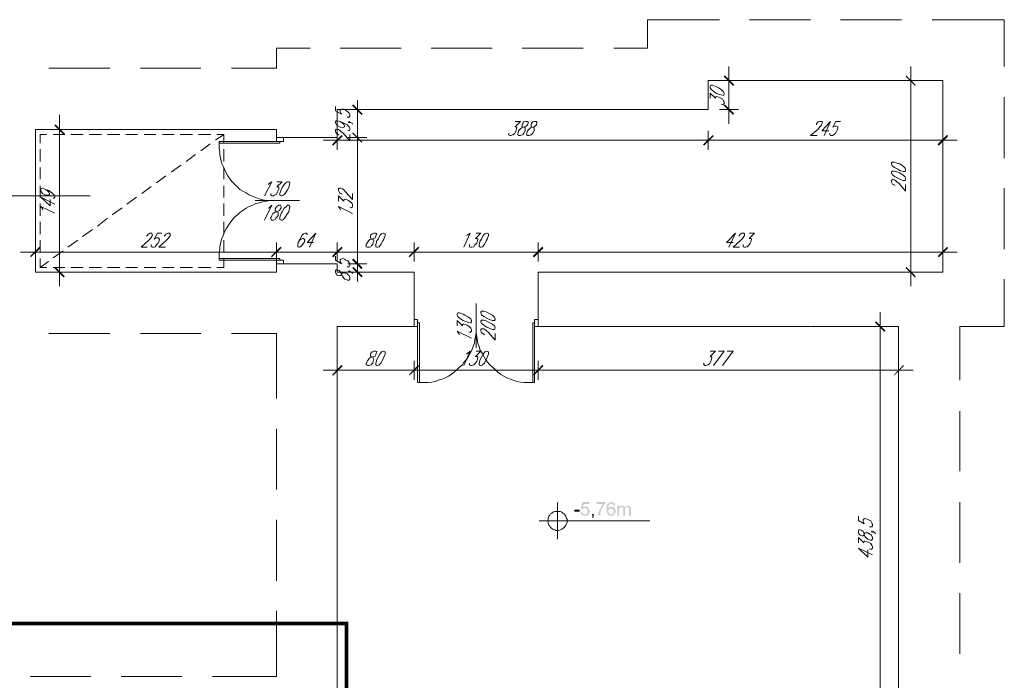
# Model space of a CAD drawing. Header units: millimetres. Extents: x 402 to 79005, y -7782 to 89952.
# Tile 422 of 423: x 26483 to 27511, y 45632 to 46322. Entities that reach past the tile are written whole.
import ezdxf

# ---------------------------------------------------------------- set-up
doc = ezdxf.new("R2010")
doc.units = ezdxf.units.MM
doc.header["$LTSCALE"] = 10
doc.linetypes.add('DASHED', pattern=[19.05, 12.7, -6.35])
doc.layers.add('0_A_GRANICA OPRACOWANIA', color=1, linetype='Continuous', lineweight=0)
doc.layers.add('0_PIWNICA', color=253, linetype='Continuous', lineweight=0)

msp = doc.modelspace()

# ---------------------------------------------------------------- hatches: boundary and pattern name
at = {"layer": '0_PIWNICA'}
for points in [[(27228.01, 46252.45), (27218.14, 46262.33), (27219.38, 46263.56), (27229.25, 46253.69)], [(27418.06, 46252.45), (27408.19, 46262.33), (27408.8, 46263.56), (27418.67, 46253.69)], [(26831.27, 46233.33), (26841.14, 46223.45), (26839.91, 46222.22), (26830.04, 46232.09)], [(27219.38, 46233.33), (27229.25, 46223.45), (27228.01, 46222.22), (27218.14, 46232.09)], [(26528.93, 46201.24), (26519.06, 46211.11), (26520.29, 46212.35), (26530.16, 46202.48)], [(26820.16, 46200.01), (26810.29, 46190.13), (26809.06, 46191.37), (26818.93, 46201.24)], [(26839.91, 46193.22), (26830.04, 46203.09), (26831.27, 46203.71), (26841.14, 46193.84)], [(26839.91, 46193.22), (26830.04, 46203.09), (26831.27, 46203.71), (26841.14, 46193.84)], [(27196.55, 46191.37), (27207.04, 46201.24), (27207.65, 46200.01), (27197.78, 46190.13)], [(27207.65, 46200.01), (27197.78, 46190.13), (27196.55, 46191.37), (27207.04, 46201.24)], [(27441.5, 46191.37), (27451.38, 46201.24), (27452.61, 46200.01), (27442.74, 46190.13)], [(26504.87, 46083.39), (26494.38, 46073.52), (26493.76, 46074.75), (26503.63, 46084.62)], [(26756.61, 46083.39), (26746.12, 46073.52), (26745.5, 46074.75), (26755.38, 46084.62)], [(26745.5, 46074.75), (26755.38, 46084.62), (26756.61, 46083.39), (26746.12, 46073.52)], [(26820.16, 46083.39), (26810.29, 46073.52), (26809.06, 46074.75), (26818.93, 46084.62)], [(26809.06, 46074.75), (26818.93, 46084.62), (26820.16, 46083.39), (26810.29, 46073.52)], [(26900.38, 46083.39), (26889.89, 46073.52), (26889.27, 46074.75), (26899.14, 46084.62)], [(26889.27, 46074.75), (26899.14, 46084.62), (26900.38, 46083.39), (26889.89, 46073.52)], [(27029.95, 46083.39), (27020.08, 46073.52), (27018.84, 46074.75), (27028.72, 46084.62)], [(27018.84, 46074.75), (27028.72, 46084.62), (27029.95, 46083.39), (27020.08, 46073.52)], [(27441.5, 46074.75), (27451.38, 46084.62), (27452.61, 46083.39), (27442.74, 46073.52)], [(26831.27, 46072.28), (26841.14, 46062.41), (26839.91, 46061.18), (26830.04, 46071.05)], [(26831.27, 46072.28), (26841.14, 46062.41), (26839.91, 46061.18), (26830.04, 46071.05)], [(26520.29, 46063.65), (26530.16, 46053.77), (26528.93, 46052.54), (26519.06, 46062.41)], [(26839.91, 46052.54), (26830.04, 46062.41), (26831.27, 46063.65), (26841.14, 46053.77)], [(27408.8, 46063.65), (27418.67, 46053.77), (27418.06, 46052.54), (27408.19, 46062.41)], [(27385.97, 45995.77), (27376.1, 46005.65), (27377.33, 46006.88), (27387.21, 45997.01)], [(26820.16, 45959.99), (26810.29, 45950.11), (26809.06, 45950.73), (26818.93, 45961.22)], [(26889.27, 45950.73), (26899.14, 45961.22), (26900.38, 45959.99), (26889.89, 45950.11)], [(26900.38, 45959.99), (26889.89, 45950.11), (26889.27, 45950.73), (26899.14, 45961.22)], [(27018.84, 45950.73), (27028.72, 45961.22), (27029.95, 45959.99), (27020.08, 45950.11)], [(27029.95, 45959.99), (27020.08, 45950.11), (27018.84, 45950.73), (27028.72, 45961.22)], [(27395.84, 45950.73), (27405.72, 45961.22), (27406.33, 45959.99), (27396.46, 45950.11)], [(27067.59, 45808.2), (27067.59, 45810.05), (27062.04, 45810.05), (27062.04, 45808.2)], [(27070.67, 45807.58), (27070.67, 45806.35), (27071.29, 45806.35), (27071.29, 45805.73), (27071.91, 45805.73), (27072.53, 45805.11), (27074.38, 45805.11), (27074.99, 45805.73), (27075.61, 45806.35), (27076.23, 45806.96), (27076.23, 45810.05), (27075.61, 45810.67), (27074.99, 45811.28), (27074.38, 45811.28), (27073.76, 45811.9), (27072.53, 45811.9), (27071.91, 45811.28), (27071.29, 45811.28), (27071.29, 45810.67), (27068.82, 45810.67), (27070.67, 45818.07), (27077.46, 45818.07), (27077.46, 45816.22), (27071.91, 45816.22), (27071.29, 45812.52), (27071.91, 45812.52), (27072.53, 45813.13), (27075.61, 45813.13), (27076.23, 45812.52), (27076.84, 45811.9), (27077.46, 45811.28), (27077.46, 45810.67), (27078.08, 45809.43), (27078.08, 45807.58), (27077.46, 45806.96), (27077.46, 45806.35), (27076.84, 45805.11), (27076.23, 45804.5), (27075.61, 45803.88), (27071.29, 45803.88), (27070.67, 45804.5), (27070.06, 45804.5), (27069.44, 45805.11), (27069.44, 45805.73), (27068.82, 45806.96), (27068.82, 45807.58)], [(27085.48, 45818.07), (27094.12, 45818.07), (27094.12, 45816.22), (27093.5, 45815.6), (27092.89, 45814.99), (27092.27, 45813.75), (27091.65, 45812.52), (27091.04, 45811.28), (27090.42, 45810.05), (27089.8, 45808.82), (27089.8, 45807.58), (27089.19, 45806.96), (27089.19, 45803.88), (27087.33, 45803.88), (27087.33, 45806.96), (27087.95, 45808.2), (27087.95, 45808.82), (27088.57, 45810.05), (27089.19, 45811.28), (27089.8, 45812.52), (27090.42, 45813.75), (27091.04, 45814.37), (27091.65, 45815.6), (27092.27, 45816.22), (27085.48, 45816.22)], [(27107.08, 45814.37), (27108.93, 45814.37), (27108.93, 45812.52), (27108.93, 45813.13), (27109.55, 45813.13), (27109.55, 45813.75), (27110.16, 45813.75), (27110.78, 45814.37), (27113.25, 45814.37), (27113.87, 45813.75), (27114.48, 45813.13), (27115.1, 45812.52), (27115.72, 45813.13), (27116.33, 45813.75), (27116.95, 45814.37), (27119.42, 45814.37), (27120.04, 45813.75), (27120.65, 45813.13), (27120.65, 45812.52), (27121.27, 45811.9), (27121.27, 45803.88), (27119.42, 45803.88), (27119.42, 45811.28), (27119.42, 45811.9), (27118.8, 45812.52), (27118.19, 45812.52), (27118.19, 45813.13), (27117.57, 45813.13), (27116.95, 45812.52), (27116.33, 45812.52), (27115.72, 45811.9), (27115.1, 45811.28), (27115.1, 45803.88), (27113.25, 45803.88), (27113.25, 45811.28), (27113.25, 45812.52), (27112.01, 45812.52), (27111.4, 45813.13), (27111.4, 45812.52), (27110.16, 45812.52), (27109.55, 45811.9), (27109.55, 45811.28), (27108.93, 45810.67), (27108.93, 45803.88), (27107.08, 45803.88)], [(27080.55, 45805.73), (27082.4, 45805.73), (27082.4, 45803.26), (27082.4, 45802.03), (27081.78, 45802.03), (27081.78, 45801.41), (27081.16, 45801.41), (27080.55, 45802.03), (27081.16, 45802.03), (27081.16, 45802.65), (27081.16, 45803.26), (27081.78, 45803.26), (27081.78, 45803.88), (27080.55, 45803.88)]]:
    msp.add_hatch(color=253, dxfattribs=at).paths.add_polyline_path(points)
h = msp.add_hatch(color=253, dxfattribs=at)
h.paths.add_polyline_path([(27103.38, 45814.37), (27103.38, 45814.99), (27102.76, 45814.99), (27102.76, 45815.6), (27102.14, 45816.22), (27101.53, 45816.22), (27101.53, 45816.84), (27100.29, 45816.84), (27100.29, 45816.22), (27099.67, 45816.22), (27099.06, 45815.6), (27098.44, 45815.6), (27098.44, 45814.99), (27097.82, 45814.37), (27097.82, 45811.28), (27097.82, 45811.9), (27098.44, 45811.9), (27098.44, 45812.52), (27099.67, 45812.52), (27100.29, 45813.13), (27102.14, 45813.13), (27102.76, 45812.52), (27103.38, 45812.52), (27103.99, 45811.9), (27104.61, 45811.28), (27104.61, 45810.05), (27105.23, 45809.43), (27105.23, 45806.96), (27104.61, 45806.35), (27103.99, 45805.73), (27103.99, 45805.11), (27103.38, 45804.5), (27102.76, 45804.5), (27102.76, 45803.88), (27099.06, 45803.88), (27097.82, 45804.5), (27097.21, 45805.11), (27096.59, 45806.35), (27095.97, 45807.58), (27095.97, 45813.75), (27096.59, 45815.6), (27097.21, 45816.22), (27097.82, 45816.84), (27099.06, 45817.45), (27099.67, 45818.07), (27102.14, 45818.07), (27103.38, 45817.45), (27103.38, 45816.84), (27103.99, 45816.84), (27104.61, 45816.22), (27104.61, 45814.37)])
h.paths.add_polyline_path([(27097.82, 45808.2), (27097.82, 45806.96), (27098.44, 45806.96), (27098.44, 45806.35), (27099.06, 45805.73), (27099.67, 45805.11), (27101.53, 45805.11), (27102.14, 45805.73), (27102.76, 45805.73), (27102.76, 45806.35), (27103.38, 45806.96), (27103.38, 45809.43), (27102.76, 45810.05), (27102.76, 45810.67), (27102.14, 45811.28), (27099.06, 45811.28), (27098.44, 45810.67), (27098.44, 45810.05), (27097.82, 45809.43), (27097.82, 45808.2)], is_closed=False)

# ---------------------------------------------------------------- linework, layer by layer
at = {"layer": '0_A_GRANICA OPRACOWANIA', "color": 1, "linetype": 'DASHED', "const_width": 4}
msp.add_lwpolyline([(25587.06, 45691.33), (26824.29, 45691.33), (26824.29, 44606.96), (25587.06, 44606.96)], close=True, dxfattribs=at)
at = {"layer": '0_PIWNICA', "color": 253, "linetype": 'Continuous', "lineweight": 5}
for p, q in [((27138.55, 46321.56), (27213.82, 46321.56)), ((27138.55, 46291.94), (27138.55, 46321.56)), ((27245.29, 46321.56), (27308.84, 46321.56)), ((27340.31, 46321.56), (27403.87, 46321.56)), ((27435.95, 46321.56), (27511.23, 46321.56)), ((27511.23, 46272.82), (27511.23, 46321.56)), ((26751.06, 46291.94), (26786.23, 46291.94)), ((26751.06, 46270.96), (26751.06, 46291.94)), ((26817.7, 46291.94), (26881.25, 46291.94)), ((26912.72, 46291.94), (26976.27, 46291.94)), ((27007.74, 46291.94), (27071.29, 46291.94)), ((27103.38, 46291.94), (27138.55, 46291.94)), ((27223.7, 46212.96), (27223.7, 46272.82)), ((27413.74, 46272.82), (27413.74, 46043.28)), ((26577.06, 46270.96), (26513.5, 46270.96)), ((26672.08, 46270.96), (26609.14, 46270.96)), ((26751.06, 46270.96), (26704.16, 46270.96)), ((27202.1, 46258.01), (27447.06, 46258.01)), ((27202.1, 46227.77), (27202.1, 46258.01)), ((27213.82, 46258.01), (27233.57, 46258.01)), ((27423.61, 46258.01), (27403.25, 46258.01)), ((27447.06, 46058.09), (27447.06, 46258.01)), ((26835.59, 46227.77), (26835.59, 46237.65)), ((27511.23, 46177.18), (27511.23, 46240.73)), ((26524.61, 46043.28), (26524.61, 46222.22)), ((26814.61, 46227.77), (27202.1, 46227.77)), ((26814.61, 46198.77), (26814.61, 46227.77)), ((26825.72, 46227.77), (26845.46, 46227.77)), ((26835.59, 46198.77), (26835.59, 46227.77)), ((27213.82, 46227.77), (27233.57, 46227.77)), ((26835.59, 46051.92), (26835.59, 46213.58)), ((27329.82, 46215.43), (27323.04, 46200.62)), ((26499.31, 46058.09), (26499.31, 46206.79)), ((26751.06, 46206.79), (26499.31, 46206.79)), ((26504.25, 46201.86), (26511.04, 46201.86)), ((26504.25, 46192.6), (26504.25, 46201.86)), ((26514.74, 46206.79), (26534.48, 46206.79)), ((26517.82, 46201.86), (26530.16, 46201.86)), ((26536.33, 46201.86), (26549.29, 46201.86)), ((26555.46, 46201.86), (26568.42, 46201.86)), ((26574.59, 46201.86), (26587.55, 46201.86)), ((26593.72, 46201.86), (26606.06, 46201.86)), ((26612.84, 46201.86), (26625.19, 46201.86)), ((26631.97, 46201.86), (26644.31, 46201.86)), ((26650.48, 46201.86), (26663.44, 46201.86)), ((26669.61, 46201.86), (26682.57, 46201.86)), ((26687.5, 46195.69), (26696.14, 46201.86)), ((26688.74, 46201.86), (26696.14, 46201.86)), ((26696.14, 46201.86), (26696.14, 46192.6)), ((26751.06, 46198.77), (26751.06, 46206.79)), ((26814.61, 46205.56), (26814.61, 46185.82)), ((27202.1, 46205.56), (27202.1, 46185.82)), ((27202.1, 46205.56), (27202.1, 46185.82)), ((27447.06, 46205.56), (27447.06, 46185.82)), ((26672.08, 46184.58), (26681.95, 46191.99)), ((26754.76, 46194.45), (26691.21, 46194.45)), ((26754.76, 46192.6), (26691.21, 46192.6)), ((26814.61, 46198.77), (26751.06, 46198.77)), ((26751.06, 46194.45), (26751.06, 46198.77)), ((26758.46, 46194.45), (26751.06, 46194.45)), ((26754.76, 46192.6), (26754.76, 46194.45)), ((26758.46, 46198.77), (26758.46, 46194.45)), ((26799.8, 46195.69), (27217.53, 46195.69)), ((26825.72, 46198.77), (26845.46, 46198.77)), ((26825.72, 46198.77), (26845.46, 46198.77)), ((26835.59, 46198.77), (26835.59, 46188.28)), ((27187.29, 46195.69), (27461.87, 46195.69)), ((26504.25, 46173.48), (26504.25, 46186.43)), ((26656.65, 46173.48), (26666.53, 46180.88)), ((26696.14, 46186.43), (26696.14, 46173.48)), ((26641.23, 46162.37), (26651.1, 46169.77)), ((26504.25, 46154.96), (26504.25, 46167.31)), ((26696.14, 46167.31), (26696.14, 46154.96)), ((26625.8, 46151.26), (26635.67, 46158.67)), ((26504.25, 46135.84), (26504.25, 46148.18)), ((26610.38, 46140.16), (26620.25, 46147.56)), ((26696.14, 46148.18), (26696.14, 46135.84)), ((27511.23, 46082.16), (27511.23, 46145.71)), ((25971.76, 46137.69), (26556.7, 46137.69)), ((26504.25, 46116.71), (26504.25, 46129.67)), ((26504.87, 46136.45), (26519.67, 46129.05)), ((26594.95, 46129.05), (26604.82, 46136.45)), ((26696.14, 46129.67), (26696.14, 46116.71)), ((26728.84, 46132.75), (26775.12, 46132.75)), ((26579.53, 46117.94), (26590.01, 46125.35)), ((26504.25, 46097.58), (26504.25, 46110.54)), ((26564.1, 46106.22), (26574.59, 46114.24)), ((26696.14, 46110.54), (26696.14, 46097.58)), ((26548.67, 46095.11), (26559.16, 46102.52)), ((26792.4, 46098.82), (26785.61, 46084.01)), ((27230.48, 46098.82), (27223.7, 46084.01)), ((26499.31, 46069.2), (26499.31, 46088.94)), ((26504.25, 46078.45), (26504.25, 46091.41)), ((26533.25, 46084.01), (26543.74, 46091.41)), ((26696.14, 46091.41), (26696.14, 46078.45)), ((26751.06, 46069.2), (26751.06, 46088.94)), ((26751.06, 46069.2), (26751.06, 46088.94)), ((26814.61, 46069.2), (26814.61, 46088.94)), ((26814.61, 46069.2), (26814.61, 46088.94)), ((26894.82, 46069.2), (26894.82, 46088.94)), ((26894.82, 46069.2), (26894.82, 46088.94)), ((27024.4, 46069.2), (27024.4, 46088.94)), ((27024.4, 46069.2), (27024.4, 46088.94)), ((27447.06, 46069.2), (27447.06, 46088.94)), ((26765.87, 46079.07), (26483.89, 46079.07)), ((26517.82, 46072.9), (26528.31, 46080.31)), ((26830.04, 46079.07), (26735.63, 46079.07)), ((26909.63, 46079.07), (26799.8, 46079.07)), ((26835.59, 46066.73), (26835.59, 46076.6)), ((27039.21, 46079.07), (26879.4, 46079.07)), ((27461.87, 46079.07), (27009.59, 46079.07)), ((26504.25, 46063.03), (26504.25, 46072.28)), ((26504.25, 46063.03), (26512.89, 46069.2)), ((26754.76, 46072.28), (26691.21, 46072.28)), ((26754.76, 46070.43), (26691.21, 46070.43)), ((26696.14, 46072.28), (26696.14, 46063.03)), ((26758.46, 46070.43), (26751.06, 46070.43)), ((26751.06, 46070.43), (26751.06, 46066.73)), ((26751.06, 46058.09), (26751.06, 46066.73)), ((26814.61, 46066.73), (26751.06, 46066.73)), ((26754.76, 46072.28), (26754.76, 46070.43)), ((26758.46, 46066.73), (26758.46, 46070.43)), ((26814.61, 46058.09), (26814.61, 46066.73)), ((26825.72, 46066.73), (26845.46, 46066.73)), ((26825.72, 46066.73), (26845.46, 46066.73)), ((26835.59, 46058.09), (26835.59, 46066.73)), ((26751.06, 46058.09), (26499.31, 46058.09)), ((26511.04, 46063.03), (26504.25, 46063.03)), ((26514.74, 46058.09), (26534.48, 46058.09)), ((26530.16, 46063.03), (26517.82, 46063.03)), ((26549.29, 46063.03), (26536.33, 46063.03)), ((26568.42, 46063.03), (26555.46, 46063.03)), ((26587.55, 46063.03), (26574.59, 46063.03)), ((26606.06, 46063.03), (26593.72, 46063.03)), ((26625.19, 46063.03), (26612.84, 46063.03)), ((26644.31, 46063.03), (26631.97, 46063.03)), ((26663.44, 46063.03), (26650.48, 46063.03)), ((26682.57, 46063.03), (26669.61, 46063.03)), ((26696.14, 46063.03), (26688.74, 46063.03)), ((26814.61, 46058.09), (26894.82, 46058.09)), ((26825.72, 46058.09), (26845.46, 46058.09)), ((26835.59, 46058.09), (26835.59, 46048.22)), ((26894.82, 46001.33), (26894.82, 46058.09)), ((27024.4, 46058.09), (27447.06, 46058.09)), ((27024.4, 46001.33), (27024.4, 46058.09)), ((27423.61, 46058.09), (27403.25, 46058.09)), ((27447.06, 46058.09), (27447.06, 46058.71)), ((27511.23, 46001.33), (27511.23, 46050.69)), ((26959.61, 45979.11), (26959.61, 46025.39)), ((27381.65, 46016.13), (27381.65, 45548.43)), ((26894.82, 46008.73), (26898.53, 46008.73)), ((26898.53, 46008.73), (26898.53, 46001.33)), ((26898.53, 46005.03), (26898.53, 45942.71)), ((26900.38, 46005.03), (26898.53, 46005.03)), ((26900.38, 46005.03), (26900.38, 45942.71)), ((27018.84, 46005.03), (27018.84, 45942.71)), ((27018.84, 46005.03), (27020.7, 46005.03)), ((27024.4, 46008.73), (27020.7, 46008.73)), ((27020.7, 46008.73), (27020.7, 46001.33)), ((27020.7, 46005.03), (27020.7, 45942.71)), ((26814.61, 46001.33), (26814.61, 45563.24)), ((26814.61, 46001.33), (26894.82, 46001.33)), ((26898.53, 46001.33), (26894.82, 46001.33)), ((27020.7, 46001.33), (27024.4, 46001.33)), ((27024.4, 46001.33), (27308.84, 46001.33)), ((27309.46, 46001.33), (27400.78, 46001.33)), ((27391.53, 46001.33), (27371.78, 46001.33)), ((27400.78, 45563.24), (27400.78, 46001.33)), ((27464.95, 46001.33), (27464.95, 45945.18)), ((27464.95, 46001.33), (27511.23, 46001.33)), ((26577.06, 45993.92), (26513.5, 45993.92)), ((26672.08, 45993.92), (26609.14, 45993.92)), ((26751.06, 45993.92), (26704.16, 45993.92)), ((26751.06, 45993.92), (26751.06, 45926.05)), ((26814.61, 45965.54), (26814.61, 45945.79)), ((26894.82, 45965.54), (26894.82, 45945.79)), ((26894.82, 45965.54), (26894.82, 45945.79)), ((27024.4, 45965.54), (27024.4, 45945.79)), ((27024.4, 45965.54), (27024.4, 45945.79)), ((27400.78, 45965.54), (27400.78, 45945.79)), ((26799.8, 45955.67), (26909.63, 45955.67)), ((26879.4, 45955.67), (27039.21, 45955.67)), ((27009.59, 45955.67), (27416.21, 45955.67)), ((27464.95, 45913.09), (27464.95, 45850.16)), ((26751.06, 45894.58), (26751.06, 45831.03)), ((27044.76, 45779.2), (27044.76, 45817.45)), ((27464.95, 45818.07), (27464.95, 45754.52)), ((26751.06, 45799.56), (26751.06, 45736.01)), ((27025.63, 45798.33), (27141.01, 45798.33)), ((27358.82, 45769.94), (27373.63, 45763.16)), ((27464.95, 45723.05), (27464.95, 45659.5)), ((26751.06, 45704.54), (26751.06, 45636.05)), ((26557.31, 45636.05), (26493.76, 45636.05)), ((26652.33, 45636.05), (26588.78, 45636.05)), ((26751.06, 45636.05), (26684.42, 45636.05))]:
    msp.add_line(p, q, dxfattribs=at)
for points in [[(27203.95, 46250.6), (27204.57, 46249.37), (27206.42, 46247.52), (27210.12, 46245.05), (27212.59, 46243.82), (27215.67, 46243.2), (27218.14, 46242.58), (27218.76, 46243.82), (27218.76, 46245.05), (27218.14, 46246.28), (27215.67, 46248.75), (27212.59, 46250.6), (27210.12, 46251.84), (27206.42, 46253.07), (27204.57, 46253.07), (27203.95, 46251.84)], [(27011.44, 46215.43), (27009.59, 46214.82), (27008.36, 46213.58), (27007.74, 46211.73), (27007.74, 46209.88), (27009.59, 46209.26), (27010.82, 46208.65), (27010.82, 46205.56), (27009.59, 46203.09), (27008.36, 46201.86), (27007.74, 46201.24), (27005.89, 46200.62), (27004.04, 46200.62), (27003.42, 46201.24), (27002.8, 46201.86), (27003.42, 46203.09), (27004.04, 46205.56), (27005.27, 46206.79), (27007.12, 46208.65), (27008.36, 46209.26), (27010.82, 46209.88), (27012.06, 46210.5), (27013.29, 46211.73), (27013.91, 46213.58), (27013.91, 46214.82), (27013.29, 46215.43)], [(27020.7, 46215.43), (27018.84, 46214.82), (27017.61, 46213.58), (27016.99, 46211.73), (27016.99, 46210.5), (27017.61, 46209.88), (27018.84, 46209.26), (27020.08, 46208.65), (27020.08, 46205.56), (27018.84, 46203.09), (27017.61, 46201.86), (27016.99, 46201.24), (27015.14, 46200.62), (27013.29, 46200.62), (27012.67, 46201.24), (27012.06, 46201.86), (27012.67, 46203.09), (27013.29, 46205.56), (27014.53, 46206.79), (27016.38, 46208.65), (27017.61, 46209.26), (27020.08, 46209.88), (27021.31, 46210.5), (27022.55, 46211.73), (27023.16, 46213.58), (27023.16, 46214.82), (27022.55, 46215.43)], [(27393.38, 46171.01), (27393.99, 46169.16), (27396.46, 46167.31), (27400.16, 46165.45), (27402.01, 46164.22), (27405.72, 46162.99), (27407.57, 46162.99), (27408.19, 46164.22), (27408.19, 46164.84), (27407.57, 46166.69), (27405.72, 46168.54), (27402.01, 46171.01), (27400.16, 46171.62), (27396.46, 46172.86), (27393.99, 46172.86), (27393.38, 46172.24)], [(27393.38, 46161.75), (27393.99, 46159.9), (27396.46, 46158.05), (27400.16, 46156.2), (27402.01, 46154.96), (27405.72, 46153.73), (27407.57, 46153.73), (27408.19, 46154.96), (27408.19, 46155.58), (27407.57, 46157.43), (27405.72, 46159.28), (27402.01, 46161.75), (27400.16, 46162.37), (27396.46, 46163.6), (27393.99, 46163.6), (27393.38, 46162.99)], [(26762.78, 46152.5), (26761.55, 46151.88), (26759.08, 46149.41), (26757.23, 46146.33), (26755.99, 46143.86), (26754.76, 46140.16), (26754.76, 46138.31), (26755.99, 46137.69), (26757.23, 46137.69), (26758.46, 46138.31), (26760.31, 46140.16), (26762.78, 46143.86), (26764.01, 46146.33), (26764.63, 46149.41), (26765.25, 46151.88), (26764.01, 46152.5)], [(26753.53, 46127.82), (26751.67, 46126.58), (26750.44, 46125.35), (26749.82, 46124.11), (26749.82, 46122.26), (26750.44, 46121.65), (26751.67, 46121.03), (26752.91, 46120.41), (26752.91, 46117.33), (26751.67, 46115.48), (26750.44, 46114.24), (26749.82, 46113.01), (26747.97, 46112.39), (26746.12, 46112.39), (26745.5, 46113.01), (26744.89, 46114.24), (26745.5, 46115.48), (26746.12, 46117.33), (26747.36, 46119.18), (26749.21, 46120.41), (26751.06, 46121.03), (26752.91, 46121.65), (26754.14, 46122.26), (26755.38, 46124.11), (26755.99, 46125.35), (26755.99, 46126.58), (26755.38, 46127.82)], [(26762.78, 46127.82), (26761.55, 46126.58), (26759.08, 46124.73), (26757.23, 46121.03), (26755.99, 46119.18), (26754.76, 46115.48), (26754.76, 46113.01), (26755.99, 46112.39), (26757.23, 46112.39), (26758.46, 46113.01), (26760.31, 46115.48), (26762.78, 46119.18), (26764.01, 46121.03), (26764.63, 46124.73), (26765.25, 46126.58), (26764.01, 46127.82)], [(26852.87, 46098.82), (26851.01, 46098.2), (26849.78, 46096.96), (26849.16, 46095.73), (26849.16, 46093.88), (26849.78, 46093.26), (26851.63, 46092.65), (26852.25, 46092.03), (26852.87, 46090.79), (26852.25, 46088.94), (26851.63, 46087.09), (26850.4, 46085.86), (26849.78, 46084.62), (26847.93, 46084.01), (26846.08, 46084.01), (26844.84, 46084.62), (26844.84, 46087.09), (26846.08, 46088.94), (26847.31, 46090.79), (26848.55, 46092.03), (26850.4, 46092.65), (26852.87, 46093.26), (26854.1, 46093.88), (26854.72, 46095.73), (26855.33, 46096.96), (26855.95, 46098.2), (26854.72, 46098.82)], [(26862.74, 46098.82), (26860.89, 46098.2), (26859.04, 46096.35), (26857.19, 46092.65), (26855.95, 46090.79), (26854.72, 46087.09), (26854.72, 46084.62), (26855.95, 46084.01), (26856.57, 46084.01), (26858.42, 46084.62), (26860.27, 46087.09), (26862.12, 46090.79), (26863.36, 46092.65), (26864.59, 46096.35), (26864.59, 46098.2), (26863.36, 46098.82)], [(26970.72, 46098.82), (26968.87, 46098.2), (26967.01, 46096.35), (26965.16, 46092.65), (26963.93, 46090.79), (26962.7, 46087.09), (26962.7, 46084.62), (26963.93, 46084.01), (26964.55, 46084.01), (26966.4, 46084.62), (26968.25, 46087.09), (26970.1, 46090.79), (26971.33, 46092.65), (26972.57, 46096.35), (26972.57, 46098.2), (26971.33, 46098.82)], [(26812.76, 46058.09), (26813.38, 46056.24), (26814.61, 46055.01), (26816.46, 46054.39), (26817.7, 46054.39), (26818.31, 46055.01), (26818.93, 46056.24), (26820.16, 46057.48), (26822.63, 46057.48), (26825.1, 46056.24), (26826.33, 46055.01), (26826.95, 46054.39), (26827.57, 46052.54), (26827.57, 46050.69), (26826.95, 46050.07), (26826.33, 46049.45), (26825.1, 46050.07), (26822.63, 46050.69), (26821.4, 46051.92), (26820.16, 46053.77), (26818.93, 46055.62), (26818.31, 46057.48), (26817.7, 46058.71), (26816.46, 46059.94), (26814.61, 46060.56), (26813.38, 46060.56), (26812.76, 46059.94)], [(26939.87, 46013.67), (26940.48, 46011.82), (26942.33, 46009.96), (26946.04, 46007.5), (26947.89, 46006.88), (26951.59, 46005.65), (26954.06, 46005.03), (26954.67, 46006.26), (26954.67, 46007.5), (26954.06, 46009.35), (26951.59, 46011.2), (26947.89, 46013.05), (26946.04, 46014.28), (26942.33, 46015.52), (26940.48, 46015.52), (26939.87, 46014.28)], [(26964.55, 46015.52), (26965.16, 46013.67), (26967.63, 46011.82), (26970.72, 46009.96), (26973.19, 46008.73), (26976.89, 46007.5), (26978.74, 46007.5), (26979.36, 46008.73), (26979.36, 46009.35), (26978.74, 46011.2), (26976.89, 46013.05), (26973.19, 46014.9), (26970.72, 46016.13), (26967.63, 46017.37), (26965.16, 46017.37), (26964.55, 46016.13)], [(26964.55, 46006.26), (26965.16, 46004.41), (26967.63, 46002.56), (26970.72, 46000.71), (26973.19, 45999.48), (26976.89, 45998.24), (26978.74, 45998.24), (26979.36, 45999.48), (26979.36, 46000.09), (26978.74, 46001.94), (26976.89, 46003.79), (26973.19, 46005.65), (26970.72, 46006.88), (26967.63, 46008.11), (26965.16, 46008.11), (26964.55, 46006.88)], [(26852.87, 45975.41), (26851.01, 45974.79), (26849.78, 45973.56), (26849.16, 45971.71), (26849.16, 45970.48), (26849.78, 45969.86), (26851.63, 45969.24), (26852.25, 45968.62), (26852.87, 45966.77), (26852.25, 45965.54), (26851.63, 45963.07), (26850.4, 45961.84), (26849.78, 45961.22), (26847.93, 45960.6), (26846.08, 45960.6), (26844.84, 45961.22), (26844.84, 45963.07), (26846.08, 45965.54), (26847.31, 45966.77), (26848.55, 45968.62), (26850.4, 45969.24), (26852.87, 45969.86), (26854.1, 45970.48), (26854.72, 45971.71), (26855.33, 45973.56), (26855.95, 45974.79), (26854.72, 45975.41)], [(26862.74, 45975.41), (26860.89, 45974.79), (26859.04, 45972.33), (26857.19, 45969.24), (26855.95, 45966.77), (26854.72, 45963.07), (26854.72, 45961.22), (26855.95, 45960.6), (26856.57, 45960.6), (26858.42, 45961.22), (26860.27, 45963.07), (26862.12, 45966.77), (26863.36, 45969.24), (26864.59, 45972.33), (26864.59, 45974.79), (26863.36, 45975.41)], [(26970.72, 45975.41), (26968.87, 45974.79), (26967.01, 45972.33), (26965.16, 45969.24), (26963.93, 45966.77), (26962.7, 45963.07), (26962.7, 45961.22), (26963.93, 45960.6), (26964.55, 45960.6), (26966.4, 45961.22), (26968.25, 45963.07), (26970.1, 45966.77), (26971.33, 45969.24), (26972.57, 45972.33), (26972.57, 45974.79), (26971.33, 45975.41)], [(27054.63, 45798.33), (27054.63, 45800.18), (27054.01, 45801.41), (27053.4, 45803.26), (27052.78, 45804.5), (27051.55, 45805.73), (27050.31, 45806.35), (27049.08, 45807.58), (27047.84, 45808.2), (27041.67, 45808.2), (27039.82, 45807.58), (27038.59, 45806.35), (27037.36, 45805.73), (27036.74, 45804.5), (27035.5, 45803.26), (27034.89, 45801.41), (27034.89, 45795.24), (27035.5, 45794.01), (27036.74, 45792.77), (27037.36, 45791.54), (27038.59, 45790.31), (27039.82, 45789.69), (27041.67, 45789.07), (27042.91, 45788.45), (27045.99, 45788.45), (27047.84, 45789.07), (27049.08, 45789.69), (27050.31, 45790.31), (27051.55, 45791.54), (27052.78, 45792.77), (27053.4, 45794.01), (27054.01, 45795.24), (27054.63, 45797.09)], [(27358.82, 45786.6), (27359.44, 45784.75), (27360.67, 45783.52), (27362.53, 45782.9), (27363.76, 45782.9), (27364.38, 45783.52), (27364.99, 45784.75), (27365.61, 45785.99), (27368.7, 45785.99), (27370.55, 45784.75), (27372.4, 45783.52), (27373.01, 45782.9), (27373.63, 45781.05), (27373.63, 45779.2), (27373.01, 45778.58), (27372.4, 45777.96), (27370.55, 45778.58), (27368.7, 45779.2), (27367.46, 45780.43), (27365.61, 45782.28), (27364.99, 45784.13), (27364.38, 45785.99), (27363.76, 45787.22), (27362.53, 45788.45), (27360.67, 45789.07), (27359.44, 45789.07), (27358.82, 45788.45)]]:
    msp.add_lwpolyline(points, close=True, dxfattribs=at)
for points in [[(27203.95, 46239.5), (27203.95, 46245.05), (27209.5, 46239.5), (27209.5, 46240.73), (27210.12, 46241.35), (27210.74, 46241.35), (27213.21, 46240.73), (27214.44, 46240.11), (27216.91, 46238.88), (27218.14, 46237.03), (27218.76, 46235.79), (27218.76, 46233.94), (27218.14, 46233.33), (27217.53, 46232.71), (27215.67, 46233.33)], [(26812.76, 46230.86), (26812.76, 46226.54), (26818.93, 46222.84), (26818.31, 46224.07), (26817.7, 46225.31), (26817.7, 46227.16), (26818.31, 46227.77), (26820.16, 46228.39), (26822.01, 46227.77), (26823.25, 46227.16), (26825.72, 46225.31), (26826.95, 46224.07), (26827.57, 46222.22), (26827.57, 46220.99), (26826.95, 46219.75), (26825.1, 46219.75)], [(26817.7, 46215.43), (26820.16, 46213.58), (26821.4, 46212.35), (26822.01, 46210.5), (26822.01, 46209.88), (26821.4, 46209.26), (26820.16, 46208.65), (26817.7, 46209.26), (26817.08, 46209.88), (26814.61, 46211.11), (26813.38, 46212.35), (26812.76, 46214.2), (26812.76, 46214.82), (26813.38, 46216.05), (26814.61, 46216.05), (26817.7, 46215.43), (26821.4, 46213.58), (26825.1, 46211.73), (26826.95, 46209.88), (26827.57, 46208.03), (26827.57, 46206.79), (26826.95, 46205.56), (26825.72, 46206.18)], [(26826.95, 46215.43), (26827.57, 46214.2), (26826.95, 46214.2), (26826.33, 46214.82), (26826.95, 46215.43), (26828.19, 46214.2), (26830.04, 46213.58), (26830.65, 46212.35)], [(27000.33, 46215.43), (27005.89, 46215.43), (27000.33, 46209.88), (27001.57, 46209.88), (27002.19, 46209.26), (27002.19, 46208.65), (27001.57, 46206.18), (27000.95, 46204.94), (26999.72, 46202.48), (26997.87, 46201.24), (26996.01, 46200.62), (26994.78, 46200.62), (26993.55, 46201.24), (26993.55, 46201.86), (26994.16, 46203.09)], [(27315.01, 46211.73), (27315.01, 46212.96), (27316.25, 46214.2), (27316.87, 46214.82), (27318.72, 46215.43), (27320.57, 46215.43), (27321.19, 46214.82), (27321.19, 46214.2), (27320.57, 46212.96), (27319.95, 46211.11), (27318.72, 46209.88), (27316.87, 46207.41), (27308.84, 46200.62), (27315.63, 46200.62)], [(27329.82, 46215.43), (27320.57, 46205.56), (27327.97, 46205.56)], [(27340.31, 46215.43), (27335.38, 46215.43), (27332.29, 46209.26), (27332.91, 46209.88), (27334.76, 46210.5), (27335.99, 46210.5), (27337.23, 46209.88), (27337.23, 46208.65), (27336.61, 46206.18), (27335.99, 46204.94), (27334.76, 46202.48), (27332.91, 46201.24), (27331.67, 46200.62), (27329.82, 46200.62), (27329.21, 46201.24), (27328.59, 46201.86), (27329.21, 46203.09)], [(26816.46, 46201.24), (26815.84, 46201.24), (26813.99, 46202.48), (26813.38, 46203.09), (26812.76, 46204.94), (26812.76, 46206.79), (26813.38, 46206.79), (26813.99, 46207.41), (26815.84, 46206.79), (26817.08, 46206.18), (26818.31, 46204.94), (26820.78, 46203.09), (26827.57, 46195.07), (26827.57, 46201.86)], [(26691.21, 46194.45), (26691.21, 46187.05), (26691.82, 46183.35), (26691.82, 46179.65), (26693.06, 46175.94), (26693.67, 46172.24), (26695.53, 46168.54), (26696.76, 46165.45), (26698.61, 46161.75), (26700.46, 46158.67), (26702.31, 46155.58), (26704.78, 46152.5), (26707.25, 46150.03), (26710.33, 46146.94), (26712.8, 46144.48), (26715.89, 46142.62), (26719.59, 46140.77), (26722.67, 46138.92), (26726.38, 46137.07), (26729.46, 46135.84), (26733.16, 46134.6), (26736.87, 46133.37), (26740.57, 46132.75), (26751.67, 46132.75)], [(26742.42, 46149.41), (26743.65, 46150.65), (26746.12, 46152.5), (26738.72, 46137.69)], [(26751.67, 46152.5), (26757.23, 46152.5), (26751.67, 46146.94), (26752.91, 46146.94), (26753.53, 46146.33), (26753.53, 46145.09), (26752.91, 46143.24), (26752.29, 46142.01), (26751.06, 46139.54), (26749.21, 46138.31), (26747.97, 46137.69), (26746.12, 46137.69), (26745.5, 46138.31), (26744.89, 46138.92), (26745.5, 46140.16)], [(27397.08, 46148.79), (27396.46, 46148.79), (27394.61, 46150.03), (27393.99, 46150.65), (27393.38, 46151.88), (27393.38, 46153.73), (27393.99, 46154.35), (27394.61, 46154.96), (27396.46, 46154.35), (27397.7, 46153.73), (27398.93, 46152.5), (27401.4, 46150.65), (27408.19, 46142.62), (27408.19, 46149.41)], [(26509.8, 46144.48), (26511.65, 46143.24), (26513.5, 46141.39), (26514.12, 46140.16), (26514.12, 46139.54), (26513.5, 46138.31), (26509.8, 46138.31), (26509.19, 46138.92), (26506.72, 46140.16), (26505.48, 46142.01), (26504.87, 46143.86), (26504.87, 46144.48), (26505.48, 46145.09), (26506.72, 46145.71), (26509.8, 46144.48), (26513.5, 46143.24), (26516.59, 46140.77), (26519.06, 46138.92), (26519.67, 46137.07), (26519.67, 46136.45), (26519.06, 46135.22), (26517.82, 46135.22)], [(26818.93, 46139.54), (26818.31, 46140.16), (26817.08, 46140.77), (26816.46, 46142.01), (26815.84, 46143.24), (26815.84, 46145.09), (26816.46, 46145.71), (26818.31, 46145.71), (26820.16, 46145.09), (26821.4, 46143.86), (26823.25, 46142.01), (26830.65, 46133.99), (26830.65, 46140.16)], [(26504.87, 46136.45), (26514.74, 46127.2), (26514.74, 46133.99)], [(26751.67, 46132.75), (26744.27, 46132.75), (26740.57, 46132.13), (26736.87, 46131.52), (26733.16, 46130.28), (26729.46, 46129.67), (26726.38, 46127.82), (26722.67, 46126.58), (26719.59, 46124.73), (26715.89, 46122.26), (26712.8, 46120.41), (26710.33, 46117.94), (26707.25, 46115.48), (26704.78, 46112.39), (26702.31, 46109.31), (26700.46, 46106.22), (26698.61, 46103.13), (26696.76, 46100.05), (26695.53, 46096.35), (26693.67, 46092.65), (26693.06, 46088.94), (26691.82, 46085.24), (26691.82, 46081.54), (26691.21, 46077.84), (26691.21, 46070.43)], [(26815.84, 46132.13), (26815.84, 46137.69), (26821.4, 46132.13), (26821.4, 46133.37), (26822.01, 46133.99), (26822.63, 46133.99), (26825.1, 46133.37), (26826.33, 46132.75), (26828.19, 46131.52), (26830.04, 46129.67), (26830.65, 46128.43), (26830.65, 46126.58), (26830.04, 46125.96), (26829.42, 46125.35), (26827.57, 46125.96)], [(26507.33, 46122.88), (26506.72, 46124.11), (26504.87, 46126.58), (26519.67, 46119.79)], [(26742.42, 46124.73), (26743.65, 46125.35), (26746.12, 46127.82), (26738.72, 46112.39)], [(26818.31, 46122.88), (26817.7, 46124.11), (26815.84, 46126.58), (26830.65, 46119.18)], [(26615.31, 46095.73), (26615.93, 46096.35), (26617.16, 46097.58), (26617.78, 46098.2), (26619.01, 46098.82), (26620.87, 46098.82), (26621.48, 46098.2), (26621.48, 46096.35), (26620.87, 46095.11), (26619.63, 46093.26), (26617.78, 46091.41), (26609.76, 46084.01), (26615.93, 46084.01)], [(26631.36, 46098.82), (26627.04, 46098.82), (26623.33, 46092.65), (26624.57, 46093.26), (26625.8, 46093.88), (26627.65, 46093.88), (26628.27, 46093.26), (26628.89, 46092.03), (26628.27, 46089.56), (26627.65, 46088.33), (26625.8, 46086.48), (26624.57, 46084.62), (26622.72, 46084.01), (26621.48, 46084.01), (26620.25, 46084.62), (26620.25, 46087.09)], [(26633.82, 46095.73), (26634.44, 46096.35), (26635.67, 46097.58), (26636.29, 46098.2), (26637.53, 46098.82), (26639.38, 46098.82), (26639.99, 46098.2), (26639.99, 46096.35), (26639.38, 46095.11), (26638.14, 46093.26), (26636.29, 46091.41), (26628.27, 46084.01), (26635.06, 46084.01)], [(26783.14, 46096.96), (26783.14, 46098.2), (26782.53, 46098.82), (26781.29, 46098.82), (26779.44, 46098.2), (26777.59, 46096.35), (26775.74, 46092.65), (26773.89, 46088.94), (26773.27, 46086.48), (26773.27, 46084.62), (26774.5, 46084.01), (26775.12, 46084.01), (26776.36, 46084.62), (26778.21, 46086.48), (26779.44, 46088.33), (26780.06, 46088.94), (26780.67, 46091.41), (26780.06, 46092.65), (26779.44, 46093.26), (26778.82, 46093.26), (26776.97, 46092.65), (26775.12, 46091.41), (26773.89, 46088.94)], [(26792.4, 46098.82), (26783.14, 46088.94), (26789.93, 46088.94)], [(26949.74, 46096.35), (26950.97, 46096.96), (26953.44, 46098.82), (26946.65, 46084.01)], [(26959.61, 46098.82), (26964.55, 46098.82), (26958.99, 46093.26), (26960.84, 46093.26), (26961.46, 46092.65), (26961.46, 46092.03), (26960.84, 46089.56), (26960.23, 46088.33), (26958.38, 46086.48), (26957.14, 46084.62), (26955.29, 46084.01), (26954.06, 46084.01), (26952.82, 46084.62), (26952.82, 46087.09)], [(27230.48, 46098.82), (27221.23, 46088.94), (27228.01, 46088.94)], [(27234.19, 46095.73), (27234.19, 46096.35), (27235.42, 46097.58), (27236.04, 46098.2), (27237.27, 46098.82), (27239.12, 46098.82), (27239.74, 46098.2), (27239.74, 46096.35), (27239.12, 46095.11), (27237.89, 46093.26), (27236.04, 46091.41), (27228.01, 46084.01), (27234.8, 46084.01)], [(27245.29, 46098.82), (27250.23, 46098.82), (27244.67, 46093.26), (27246.53, 46093.26), (27247.14, 46092.65), (27247.14, 46092.03), (27246.53, 46089.56), (27245.91, 46088.33), (27244.67, 46086.48), (27242.82, 46084.62), (27240.97, 46084.01), (27239.74, 46084.01), (27238.5, 46084.62), (27238.5, 46087.09)], [(26812.76, 46074.75), (26812.76, 46070.43), (26818.93, 46066.73), (26818.31, 46067.96), (26817.7, 46069.2), (26817.7, 46071.05), (26818.31, 46071.67), (26820.16, 46072.28), (26822.01, 46071.67), (26823.25, 46071.05), (26825.72, 46069.82), (26826.95, 46067.96), (26827.57, 46066.11), (26827.57, 46064.88), (26826.95, 46063.65), (26825.1, 46063.65)], [(26826.95, 46059.33), (26827.57, 46058.09), (26826.95, 46058.09), (26826.33, 46058.71), (26826.95, 46059.33), (26828.19, 46058.71), (26830.04, 46057.48), (26830.65, 46056.24)], [(26939.87, 46001.94), (26939.87, 46007.5), (26945.42, 46001.94), (26945.42, 46003.18), (26946.04, 46003.79), (26946.65, 46003.79), (26949.12, 46003.18), (26950.36, 46002.56), (26952.21, 46001.33), (26954.06, 45999.48), (26954.67, 45998.24), (26954.67, 45996.39), (26954.06, 45995.77), (26953.44, 45995.16), (26951.59, 45995.77)], [(26898.53, 45942.71), (26909.63, 45942.71), (26913.33, 45943.33), (26917.04, 45943.94), (26920.12, 45945.18), (26923.82, 45946.41), (26927.53, 45947.65), (26930.61, 45949.5), (26933.7, 45951.35), (26936.78, 45953.82), (26939.87, 45956.28), (26942.33, 45958.75), (26945.42, 45961.22), (26947.27, 45964.31), (26949.74, 45966.77), (26951.59, 45970.48), (26953.44, 45973.56), (26955.29, 45976.65), (26956.53, 45980.35), (26957.76, 45984.05), (26958.38, 45987.75), (26958.99, 45990.84), (26959.61, 45995.16), (26959.61, 46002.56)], [(26942.33, 45992.69), (26941.72, 45993.92), (26939.87, 45996.39), (26954.67, 45988.99)], [(26959.61, 46002.56), (26959.61, 45995.16), (26960.23, 45990.84), (26960.84, 45987.75), (26961.46, 45984.05), (26962.7, 45980.35), (26963.93, 45976.65), (26965.78, 45973.56), (26967.63, 45970.48), (26969.48, 45966.77), (26971.33, 45964.31), (26973.8, 45961.22), (26976.89, 45958.75), (26979.36, 45956.28), (26982.44, 45953.82), (26985.53, 45951.35), (26988.61, 45949.5), (26991.7, 45947.65), (26995.4, 45946.41), (26998.48, 45945.18), (27002.19, 45943.94), (27005.89, 45943.33), (27009.59, 45942.71), (27020.7, 45942.71)], [(26968.25, 45992.69), (26967.63, 45993.31), (26965.78, 45994.54), (26965.16, 45995.16), (26964.55, 45996.39), (26964.55, 45998.24), (26965.16, 45998.86), (26967.63, 45998.86), (26968.87, 45998.24), (26970.1, 45997.01), (26972.57, 45995.16), (26979.36, 45987.13), (26979.36, 45993.92)], [(26949.74, 45972.33), (26950.97, 45973.56), (26953.44, 45975.41), (26946.65, 45960.6)], [(26959.61, 45975.41), (26964.55, 45975.41), (26958.99, 45969.86), (26960.84, 45969.86), (26961.46, 45969.24), (26961.46, 45968.62), (26960.84, 45966.16), (26960.23, 45964.92), (26958.38, 45962.45), (26957.14, 45961.22), (26955.29, 45960.6), (26954.06, 45960.6), (26952.82, 45961.22), (26952.82, 45963.07)], [(27203.95, 45975.41), (27209.5, 45975.41), (27203.95, 45969.86), (27205.19, 45969.86), (27205.8, 45969.24), (27205.8, 45968.62), (27205.19, 45966.16), (27204.57, 45964.92), (27203.33, 45962.45), (27201.48, 45961.22), (27199.63, 45960.6), (27198.4, 45960.6), (27197.78, 45961.22), (27197.16, 45961.84), (27197.78, 45963.07)], [(27212.59, 45975.41), (27218.76, 45975.41), (27207.65, 45960.6)], [(27221.84, 45975.41), (27228.01, 45975.41), (27216.91, 45960.6)], [(27358.82, 45803.26), (27358.82, 45798.94), (27364.99, 45795.24), (27364.38, 45796.48), (27363.76, 45797.71), (27363.76, 45799.56), (27364.38, 45800.18), (27365.61, 45800.79), (27368.08, 45800.18), (27369.31, 45799.56), (27371.78, 45798.33), (27373.01, 45796.48), (27373.63, 45794.62), (27373.63, 45793.39), (27373.01, 45792.16), (27370.55, 45792.16)], [(27358.82, 45775.5), (27358.82, 45781.05), (27364.38, 45775.5), (27364.38, 45776.73), (27364.99, 45777.35), (27365.61, 45777.35), (27368.08, 45776.73), (27369.31, 45776.11), (27371.78, 45774.88), (27373.01, 45773.03), (27373.63, 45771.79), (27373.63, 45769.94), (27373.01, 45769.33), (27372.4, 45768.71), (27370.55, 45769.33)], [(27373.01, 45787.84), (27373.63, 45786.6), (27373.01, 45786.6), (27372.4, 45787.22), (27373.01, 45787.84), (27374.25, 45787.22), (27376.1, 45785.99), (27376.72, 45784.75)], [(27358.82, 45769.94), (27368.7, 45760.69), (27368.7, 45768.09)]]:
    msp.add_lwpolyline(points, dxfattribs=at)

doc.saveas('drawing.dxf')
